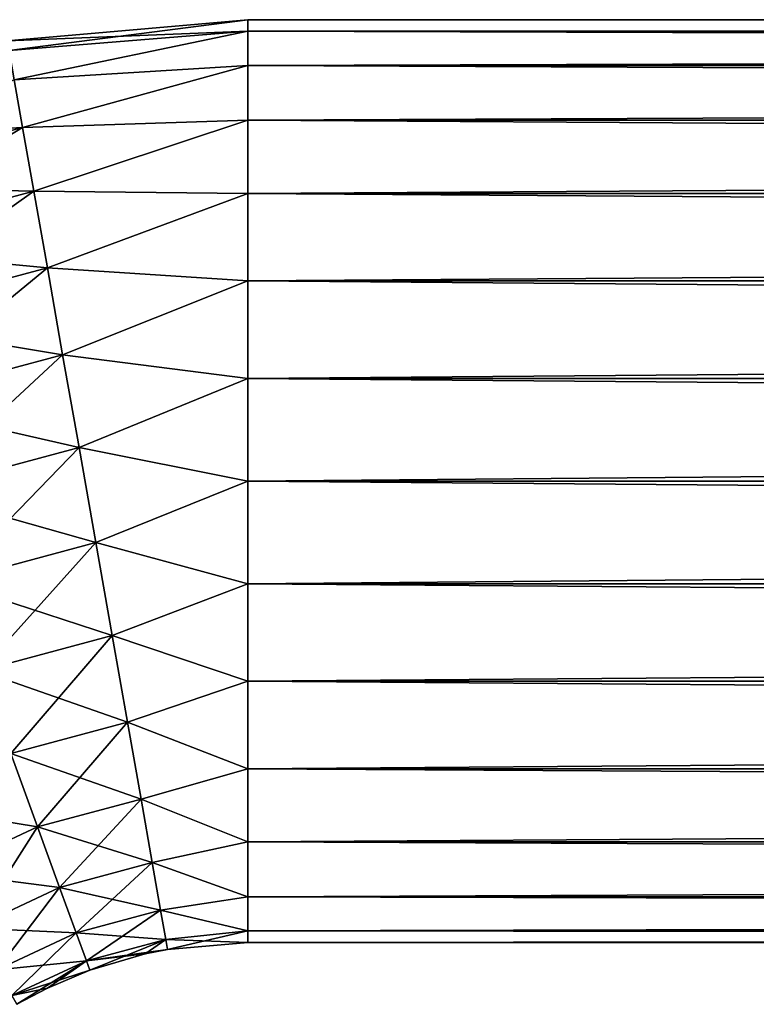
# Model space of a CAD drawing. Header units: inches. Extents: x -4.64 to 4.64, y -1.42 to 0.49.
# Tile 360 of 608: x 2.0209 to 2.115, y -0.6899 to -0.564. Entities that reach past the tile are written whole.
import ezdxf

# ---------------------------------------------------------------- set-up
doc = ezdxf.new("R2010")
doc.units = ezdxf.units.IN
doc.header["$LTSCALE"] = 65.185185
doc.header["$MEASUREMENT"] = 0
for name, color, linetype in [('724', 7, 'CONTINUOUS'), ('725', 7, 'CONTINUOUS'), ('726', 7, 'CONTINUOUS'), ('727', 7, 'CONTINUOUS')]:
    doc.layers.add(name, color=color, linetype=linetype)

msp = doc.modelspace()

# ---------------------------------------------------------------- linework, layer by layer
at = {"layer": '724', "color": 7, "linetype": 'CONTINUOUS', "true_color": 0xa2afbf}
for points in [[(3.62721, -0.564, -8.41521), (3.62721, -0.56548, -8.42834), (2.05, -0.564, -8.41521), (3.62721, -0.564, -8.41521)], [(2.05, -0.564, -8.41521), (3.62721, -0.56548, -8.42834), (2.05, -0.56548, -8.42834), (2.05, -0.564, -8.41521)], [(3.62721, -0.56548, -8.42834), (3.62721, -0.56984, -8.44081), (2.05, -0.56548, -8.42834), (3.62721, -0.56548, -8.42834)], [(2.05, -0.56548, -8.42834), (3.62721, -0.56984, -8.44081), (2.05, -0.56984, -8.44081), (2.05, -0.56548, -8.42834)], [(3.62721, -0.56984, -8.44081), (3.62721, -0.57687, -8.452), (2.05, -0.56984, -8.44081), (3.62721, -0.56984, -8.44081)], [(2.05, -0.56984, -8.44081), (3.62721, -0.57687, -8.452), (2.05, -0.57687, -8.452), (2.05, -0.56984, -8.44081)], [(3.62721, -0.57687, -8.452), (3.62721, -0.58621, -8.46134), (2.05, -0.57687, -8.452), (3.62721, -0.57687, -8.452)], [(2.05, -0.57687, -8.452), (3.62721, -0.58621, -8.46134), (2.05, -0.58621, -8.46134), (2.05, -0.57687, -8.452)], [(3.62721, -0.58621, -8.46134), (3.62721, -0.5974, -8.46837), (2.05, -0.58621, -8.46134), (3.62721, -0.58621, -8.46134)], [(2.05, -0.58621, -8.46134), (3.62721, -0.5974, -8.46837), (2.05, -0.5974, -8.46837), (2.05, -0.58621, -8.46134)], [(3.62721, -0.5974, -8.46837), (3.62721, -0.60987, -8.47273), (2.05, -0.5974, -8.46837), (3.62721, -0.5974, -8.46837)], [(2.05, -0.5974, -8.46837), (3.62721, -0.60987, -8.47273), (2.05, -0.60987, -8.47273), (2.05, -0.5974, -8.46837)], [(3.62721, -0.60987, -8.47273), (3.62721, -0.623, -8.47421), (2.05, -0.60987, -8.47273), (3.62721, -0.60987, -8.47273)], [(2.05, -0.60987, -8.47273), (3.62721, -0.623, -8.47421), (2.05, -0.623, -8.47421), (2.05, -0.60987, -8.47273)], [(3.62721, -0.623, -8.47421), (3.62721, -0.63613, -8.47273), (2.05, -0.623, -8.47421), (3.62721, -0.623, -8.47421)], [(2.05, -0.623, -8.47421), (3.62721, -0.63613, -8.47273), (2.05, -0.63613, -8.47273), (2.05, -0.623, -8.47421)], [(3.62721, -0.63613, -8.47273), (3.62721, -0.6486, -8.46837), (2.05, -0.63613, -8.47273), (3.62721, -0.63613, -8.47273)], [(2.05, -0.63613, -8.47273), (3.62721, -0.6486, -8.46837), (2.05, -0.6486, -8.46837), (2.05, -0.63613, -8.47273)], [(3.62721, -0.6486, -8.46837), (3.62721, -0.65979, -8.46134), (2.05, -0.6486, -8.46837), (3.62721, -0.6486, -8.46837)], [(2.05, -0.6486, -8.46837), (3.62721, -0.65979, -8.46134), (2.05, -0.65979, -8.46134), (2.05, -0.6486, -8.46837)], [(3.62721, -0.65979, -8.46134), (3.62721, -0.66913, -8.452), (2.05, -0.65979, -8.46134), (3.62721, -0.65979, -8.46134)], [(2.05, -0.65979, -8.46134), (3.62721, -0.66913, -8.452), (2.05, -0.66913, -8.452), (2.05, -0.65979, -8.46134)], [(3.62721, -0.66913, -8.452), (3.62721, -0.67616, -8.44081), (2.05, -0.66913, -8.452), (3.62721, -0.66913, -8.452)], [(2.05, -0.66913, -8.452), (3.62721, -0.67616, -8.44081), (2.05, -0.67616, -8.44081), (2.05, -0.66913, -8.452)], [(3.62721, -0.67616, -8.44081), (3.62721, -0.68052, -8.42834), (2.05, -0.67616, -8.44081), (3.62721, -0.67616, -8.44081)], [(2.05, -0.67616, -8.44081), (3.62721, -0.68052, -8.42834), (2.05, -0.68052, -8.42834), (2.05, -0.67616, -8.44081)], [(3.62721, -0.68052, -8.42834), (3.62721, -0.682, -8.41521), (2.05, -0.68052, -8.42834), (3.62721, -0.68052, -8.42834)], [(2.05, -0.68052, -8.42834), (3.62721, -0.682, -8.41521), (2.05, -0.682, -8.41521), (2.05, -0.68052, -8.42834)]]:
    msp.add_3dface(points, dxfattribs=at)
at = {"layer": '725', "color": 7, "linetype": 'CONTINUOUS', "true_color": 0xa2afbf}
for points in [[(3.62721, -0.56548, -8.40208), (3.62721, -0.564, -8.41521), (2.05, -0.56548, -8.40208), (3.62721, -0.56548, -8.40208)], [(3.62721, -0.564, -8.41521), (2.05, -0.564, -8.41521), (2.05, -0.56548, -8.40208), (3.62721, -0.564, -8.41521)], [(3.62721, -0.56984, -8.38961), (3.62721, -0.56548, -8.40208), (2.05, -0.56984, -8.38961), (3.62721, -0.56984, -8.38961)], [(2.05, -0.56984, -8.38961), (3.62721, -0.56548, -8.40208), (2.05, -0.56548, -8.40208), (2.05, -0.56984, -8.38961)], [(3.62721, -0.57687, -8.37842), (3.62721, -0.56984, -8.38961), (2.05, -0.57687, -8.37842), (3.62721, -0.57687, -8.37842)], [(2.05, -0.57687, -8.37842), (3.62721, -0.56984, -8.38961), (2.05, -0.56984, -8.38961), (2.05, -0.57687, -8.37842)], [(3.62721, -0.58621, -8.36908), (3.62721, -0.57687, -8.37842), (2.05, -0.58621, -8.36908), (3.62721, -0.58621, -8.36908)], [(2.05, -0.58621, -8.36908), (3.62721, -0.57687, -8.37842), (2.05, -0.57687, -8.37842), (2.05, -0.58621, -8.36908)], [(3.62721, -0.5974, -8.36205), (3.62721, -0.58621, -8.36908), (2.05, -0.5974, -8.36205), (3.62721, -0.5974, -8.36205)], [(2.05, -0.5974, -8.36205), (3.62721, -0.58621, -8.36908), (2.05, -0.58621, -8.36908), (2.05, -0.5974, -8.36205)], [(3.62721, -0.60987, -8.35769), (3.62721, -0.5974, -8.36205), (2.05, -0.60987, -8.35769), (3.62721, -0.60987, -8.35769)], [(2.05, -0.60987, -8.35769), (3.62721, -0.5974, -8.36205), (2.05, -0.5974, -8.36205), (2.05, -0.60987, -8.35769)], [(3.62721, -0.623, -8.35621), (3.62721, -0.60987, -8.35769), (2.05, -0.623, -8.35621), (3.62721, -0.623, -8.35621)], [(2.05, -0.623, -8.35621), (3.62721, -0.60987, -8.35769), (2.05, -0.60987, -8.35769), (2.05, -0.623, -8.35621)], [(3.62721, -0.63613, -8.35769), (3.62721, -0.623, -8.35621), (2.05, -0.63613, -8.35769), (3.62721, -0.63613, -8.35769)], [(2.05, -0.63613, -8.35769), (3.62721, -0.623, -8.35621), (2.05, -0.623, -8.35621), (2.05, -0.63613, -8.35769)], [(3.62721, -0.6486, -8.36205), (3.62721, -0.63613, -8.35769), (2.05, -0.6486, -8.36205), (3.62721, -0.6486, -8.36205)], [(2.05, -0.6486, -8.36205), (3.62721, -0.63613, -8.35769), (2.05, -0.63613, -8.35769), (2.05, -0.6486, -8.36205)], [(3.62721, -0.65979, -8.36908), (3.62721, -0.6486, -8.36205), (2.05, -0.65979, -8.36908), (3.62721, -0.65979, -8.36908)], [(2.05, -0.65979, -8.36908), (3.62721, -0.6486, -8.36205), (2.05, -0.6486, -8.36205), (2.05, -0.65979, -8.36908)], [(3.62721, -0.66913, -8.37842), (3.62721, -0.65979, -8.36908), (2.05, -0.66913, -8.37842), (3.62721, -0.66913, -8.37842)], [(2.05, -0.66913, -8.37842), (3.62721, -0.65979, -8.36908), (2.05, -0.65979, -8.36908), (2.05, -0.66913, -8.37842)], [(3.62721, -0.67616, -8.38961), (3.62721, -0.66913, -8.37842), (2.05, -0.67616, -8.38961), (3.62721, -0.67616, -8.38961)], [(2.05, -0.67616, -8.38961), (3.62721, -0.66913, -8.37842), (2.05, -0.66913, -8.37842), (2.05, -0.67616, -8.38961)], [(3.62721, -0.68052, -8.40208), (3.62721, -0.67616, -8.38961), (2.05, -0.68052, -8.40208), (3.62721, -0.68052, -8.40208)], [(2.05, -0.68052, -8.40208), (3.62721, -0.67616, -8.38961), (2.05, -0.67616, -8.38961), (2.05, -0.68052, -8.40208)], [(3.62721, -0.682, -8.41521), (3.62721, -0.68052, -8.40208), (2.05, -0.682, -8.41521), (3.62721, -0.682, -8.41521)], [(2.05, -0.682, -8.41521), (3.62721, -0.68052, -8.40208), (2.05, -0.68052, -8.40208), (2.05, -0.682, -8.41521)]]:
    msp.add_3dface(points, dxfattribs=at)
at = {"layer": '726', "color": 7, "linetype": 'CONTINUOUS', "true_color": 0xa2afbf}
for points in [[(2.05, -0.564, -8.41521), (2.05, -0.56548, -8.42834), (2.01926, -0.56669, -8.41521), (2.05, -0.564, -8.41521)], [(2.01926, -0.56669, -8.41521), (2.05, -0.56548, -8.42834), (2.01949, -0.56796, -8.42748), (2.01926, -0.56669, -8.41521)], [(2.01949, -0.56796, -8.42748), (2.05, -0.56548, -8.42834), (2.02015, -0.57171, -8.43921), (2.01949, -0.56796, -8.42748)], [(2.05, -0.56548, -8.42834), (2.05, -0.56984, -8.44081), (2.02015, -0.57171, -8.43921), (2.05, -0.56548, -8.42834)], [(2.02015, -0.57171, -8.43921), (2.05, -0.56984, -8.44081), (2.02122, -0.57779, -8.44989), (2.02015, -0.57171, -8.43921)], [(2.05, -0.56984, -8.44081), (2.05, -0.57687, -8.452), (2.02122, -0.57779, -8.44989), (2.05, -0.56984, -8.44081)], [(2.02015, -0.57171, -8.43921), (2.02122, -0.57779, -8.44989), (1.99118, -0.57948, -8.43921), (2.02015, -0.57171, -8.43921)], [(1.99118, -0.57948, -8.43921), (2.02122, -0.57779, -8.44989), (1.99329, -0.58527, -8.44989), (1.99118, -0.57948, -8.43921)], [(2.02122, -0.57779, -8.44989), (2.02265, -0.58591, -8.45906), (1.99329, -0.58527, -8.44989), (2.02122, -0.57779, -8.44989)], [(2.02122, -0.57779, -8.44989), (2.05, -0.57687, -8.452), (2.02265, -0.58591, -8.45906), (2.02122, -0.57779, -8.44989)], [(2.05, -0.57687, -8.452), (2.05, -0.58621, -8.46134), (2.02265, -0.58591, -8.45906), (2.05, -0.57687, -8.452)], [(1.99329, -0.58527, -8.44989), (2.02265, -0.58591, -8.45906), (1.99611, -0.59303, -8.45906), (1.99329, -0.58527, -8.44989)], [(2.02265, -0.58591, -8.45906), (2.02439, -0.59574, -8.46631), (1.99611, -0.59303, -8.45906), (2.02265, -0.58591, -8.45906)], [(2.02265, -0.58591, -8.45906), (2.05, -0.58621, -8.46134), (2.02439, -0.59574, -8.46631), (2.02265, -0.58591, -8.45906)], [(2.05, -0.58621, -8.46134), (2.05, -0.5974, -8.46837), (2.02439, -0.59574, -8.46631), (2.05, -0.58621, -8.46134)], [(1.99611, -0.59303, -8.45906), (2.02439, -0.59574, -8.46631), (1.99953, -0.6024, -8.46631), (1.99611, -0.59303, -8.45906)], [(2.02439, -0.59574, -8.46631), (2.02634, -0.60684, -8.47132), (1.99953, -0.6024, -8.46631), (2.02439, -0.59574, -8.46631)], [(2.02439, -0.59574, -8.46631), (2.05, -0.5974, -8.46837), (2.02634, -0.60684, -8.47132), (2.02439, -0.59574, -8.46631)], [(2.05, -0.5974, -8.46837), (2.05, -0.60987, -8.47273), (2.02634, -0.60684, -8.47132), (2.05, -0.5974, -8.46837)], [(1.99953, -0.6024, -8.46631), (2.02634, -0.60684, -8.47132), (2.00338, -0.61299, -8.47132), (1.99953, -0.6024, -8.46631)], [(2.02634, -0.60684, -8.47132), (2.02844, -0.61872, -8.47389), (2.00338, -0.61299, -8.47132), (2.02634, -0.60684, -8.47132)], [(2.02634, -0.60684, -8.47132), (2.05, -0.60987, -8.47273), (2.02844, -0.61872, -8.47389), (2.02634, -0.60684, -8.47132)], [(2.05, -0.60987, -8.47273), (2.05, -0.623, -8.47421), (2.02844, -0.61872, -8.47389), (2.05, -0.60987, -8.47273)], [(2.00338, -0.61299, -8.47132), (2.02844, -0.61872, -8.47389), (2.00751, -0.62433, -8.47389), (2.00338, -0.61299, -8.47132)], [(2.02844, -0.61872, -8.47389), (2.03058, -0.63087, -8.47389), (2.00751, -0.62433, -8.47389), (2.02844, -0.61872, -8.47389)], [(2.02844, -0.61872, -8.47389), (2.05, -0.623, -8.47421), (2.03058, -0.63087, -8.47389), (2.02844, -0.61872, -8.47389)], [(2.05, -0.623, -8.47421), (2.05, -0.63613, -8.47273), (2.03058, -0.63087, -8.47389), (2.05, -0.623, -8.47421)], [(2.00751, -0.62433, -8.47389), (2.03058, -0.63087, -8.47389), (2.01173, -0.63592, -8.47389), (2.00751, -0.62433, -8.47389)], [(2.03058, -0.63087, -8.47389), (2.03268, -0.64275, -8.47132), (2.01173, -0.63592, -8.47389), (2.03058, -0.63087, -8.47389)], [(2.03058, -0.63087, -8.47389), (2.05, -0.63613, -8.47273), (2.03268, -0.64275, -8.47132), (2.03058, -0.63087, -8.47389)], [(2.01173, -0.63592, -8.47389), (2.03268, -0.64275, -8.47132), (2.01586, -0.64725, -8.47132), (2.01173, -0.63592, -8.47389)], [(2.05, -0.63613, -8.47273), (2.05, -0.6486, -8.46837), (2.03268, -0.64275, -8.47132), (2.05, -0.63613, -8.47273)], [(2.03268, -0.64275, -8.47132), (2.03463, -0.65384, -8.46631), (2.01586, -0.64725, -8.47132), (2.03268, -0.64275, -8.47132)], [(2.03268, -0.64275, -8.47132), (2.05, -0.6486, -8.46837), (2.03463, -0.65384, -8.46631), (2.03268, -0.64275, -8.47132)], [(2.01586, -0.64725, -8.47132), (2.03463, -0.65384, -8.46631), (2.01972, -0.65784, -8.46631), (2.01586, -0.64725, -8.47132)], [(2.05, -0.6486, -8.46837), (2.05, -0.65979, -8.46134), (2.03463, -0.65384, -8.46631), (2.05, -0.6486, -8.46837)], [(2.03463, -0.65384, -8.46631), (2.03636, -0.66367, -8.45906), (2.01972, -0.65784, -8.46631), (2.03463, -0.65384, -8.46631)], [(2.03463, -0.65384, -8.46631), (2.05, -0.65979, -8.46134), (2.03636, -0.66367, -8.45906), (2.03463, -0.65384, -8.46631)], [(2.01972, -0.65784, -8.46631), (2.02313, -0.66722, -8.45906), (2.00572, -0.66437, -8.46631), (2.01972, -0.65784, -8.46631)], [(2.01972, -0.65784, -8.46631), (2.03636, -0.66367, -8.45906), (2.02313, -0.66722, -8.45906), (2.01972, -0.65784, -8.46631)], [(2.05, -0.65979, -8.46134), (2.05, -0.66913, -8.452), (2.03636, -0.66367, -8.45906), (2.05, -0.65979, -8.46134)], [(2.00572, -0.66437, -8.46631), (2.02313, -0.66722, -8.45906), (2.01072, -0.67301, -8.45906), (2.00572, -0.66437, -8.46631)], [(2.03636, -0.66367, -8.45906), (2.0378, -0.6718, -8.44989), (2.02313, -0.66722, -8.45906), (2.03636, -0.66367, -8.45906)], [(2.03636, -0.66367, -8.45906), (2.05, -0.66913, -8.452), (2.0378, -0.6718, -8.44989), (2.03636, -0.66367, -8.45906)], [(2.02313, -0.66722, -8.45906), (2.02596, -0.67497, -8.44989), (2.01072, -0.67301, -8.45906), (2.02313, -0.66722, -8.45906)], [(2.02313, -0.66722, -8.45906), (2.0378, -0.6718, -8.44989), (2.02596, -0.67497, -8.44989), (2.02313, -0.66722, -8.45906)], [(2.05, -0.66913, -8.452), (2.05, -0.67616, -8.44081), (2.0378, -0.6718, -8.44989), (2.05, -0.66913, -8.452)], [(2.0378, -0.6718, -8.44989), (2.03887, -0.67787, -8.43921), (2.02596, -0.67497, -8.44989), (2.0378, -0.6718, -8.44989)], [(2.0378, -0.6718, -8.44989), (2.05, -0.67616, -8.44081), (2.03887, -0.67787, -8.43921), (2.0378, -0.6718, -8.44989)], [(2.01072, -0.67301, -8.45906), (2.02596, -0.67497, -8.44989), (2.01484, -0.68016, -8.44989), (2.01072, -0.67301, -8.45906)], [(2.02596, -0.67497, -8.44989), (2.02807, -0.68077, -8.43921), (2.01484, -0.68016, -8.44989), (2.02596, -0.67497, -8.44989)], [(2.02596, -0.67497, -8.44989), (2.03887, -0.67787, -8.43921), (2.02807, -0.68077, -8.43921), (2.02596, -0.67497, -8.44989)], [(2.05, -0.67616, -8.44081), (2.05, -0.68052, -8.42834), (2.03887, -0.67787, -8.43921), (2.05, -0.67616, -8.44081)], [(2.03887, -0.67787, -8.43921), (2.03953, -0.68163, -8.42748), (2.02807, -0.68077, -8.43921), (2.03887, -0.67787, -8.43921)], [(2.03887, -0.67787, -8.43921), (2.05, -0.68052, -8.42834), (2.03953, -0.68163, -8.42748), (2.03887, -0.67787, -8.43921)], [(2.01484, -0.68016, -8.44989), (2.02807, -0.68077, -8.43921), (2.01793, -0.6855, -8.43921), (2.01484, -0.68016, -8.44989)], [(2.02807, -0.68077, -8.43921), (2.02937, -0.68435, -8.42748), (2.01793, -0.6855, -8.43921), (2.02807, -0.68077, -8.43921)], [(2.02807, -0.68077, -8.43921), (2.03953, -0.68163, -8.42748), (2.02937, -0.68435, -8.42748), (2.02807, -0.68077, -8.43921)], [(2.05, -0.68052, -8.42834), (2.05, -0.682, -8.41521), (2.03953, -0.68163, -8.42748), (2.05, -0.68052, -8.42834)], [(2.03953, -0.68163, -8.42748), (2.03975, -0.6829, -8.41521), (2.02937, -0.68435, -8.42748), (2.03953, -0.68163, -8.42748)], [(2.03953, -0.68163, -8.42748), (2.05, -0.682, -8.41521), (2.03975, -0.6829, -8.41521), (2.03953, -0.68163, -8.42748)], [(2.02937, -0.68435, -8.42748), (2.03975, -0.6829, -8.41521), (2.03687, -0.68348, -8.41521), (2.02937, -0.68435, -8.42748)], [(2.02981, -0.68556, -8.41521), (2.02937, -0.68435, -8.42748), (2.03687, -0.68348, -8.41521), (2.02981, -0.68556, -8.41521)], [(2.01793, -0.6855, -8.43921), (2.02937, -0.68435, -8.42748), (2.01984, -0.6888, -8.42748), (2.01793, -0.6855, -8.43921)], [(2.02937, -0.68435, -8.42748), (2.02981, -0.68556, -8.41521), (2.01984, -0.6888, -8.42748), (2.02937, -0.68435, -8.42748)], [(2.01984, -0.6888, -8.42748), (2.02981, -0.68556, -8.41521), (2.0244, -0.68784, -8.41521), (2.01984, -0.6888, -8.42748)], [(2.02048, -0.68991, -8.41521), (2.01984, -0.6888, -8.42748), (2.0244, -0.68784, -8.41521), (2.02048, -0.68991, -8.41521)]]:
    msp.add_3dface(points, dxfattribs=at)
at = {"layer": '727', "color": 7, "linetype": 'CONTINUOUS', "true_color": 0xa2afbf}
for points in [[(2.05, -0.564, -8.41521), (2.01926, -0.56669, -8.41521), (2.01949, -0.56796, -8.40294), (2.05, -0.564, -8.41521)], [(2.05, -0.56548, -8.40208), (2.05, -0.564, -8.41521), (2.01949, -0.56796, -8.40294), (2.05, -0.56548, -8.40208)], [(2.02015, -0.57171, -8.39121), (2.05, -0.56548, -8.40208), (2.01949, -0.56796, -8.40294), (2.02015, -0.57171, -8.39121)], [(2.05, -0.56984, -8.38961), (2.05, -0.56548, -8.40208), (2.02015, -0.57171, -8.39121), (2.05, -0.56984, -8.38961)], [(2.02122, -0.57779, -8.38053), (2.05, -0.56984, -8.38961), (2.02015, -0.57171, -8.39121), (2.02122, -0.57779, -8.38053)], [(2.05, -0.57687, -8.37842), (2.05, -0.56984, -8.38961), (2.02122, -0.57779, -8.38053), (2.05, -0.57687, -8.37842)], [(2.02122, -0.57779, -8.38053), (2.02015, -0.57171, -8.39121), (1.99329, -0.58527, -8.38053), (2.02122, -0.57779, -8.38053)], [(1.99611, -0.59303, -8.37136), (2.02122, -0.57779, -8.38053), (1.99329, -0.58527, -8.38053), (1.99611, -0.59303, -8.37136)], [(2.02265, -0.58591, -8.37136), (2.02122, -0.57779, -8.38053), (1.99611, -0.59303, -8.37136), (2.02265, -0.58591, -8.37136)], [(2.02265, -0.58591, -8.37136), (2.05, -0.57687, -8.37842), (2.02122, -0.57779, -8.38053), (2.02265, -0.58591, -8.37136)], [(2.05, -0.58621, -8.36908), (2.05, -0.57687, -8.37842), (2.02265, -0.58591, -8.37136), (2.05, -0.58621, -8.36908)], [(1.99953, -0.6024, -8.36411), (2.02265, -0.58591, -8.37136), (1.99611, -0.59303, -8.37136), (1.99953, -0.6024, -8.36411)], [(2.02439, -0.59574, -8.36411), (2.02265, -0.58591, -8.37136), (1.99953, -0.6024, -8.36411), (2.02439, -0.59574, -8.36411)], [(2.02439, -0.59574, -8.36411), (2.05, -0.58621, -8.36908), (2.02265, -0.58591, -8.37136), (2.02439, -0.59574, -8.36411)], [(2.05, -0.5974, -8.36205), (2.05, -0.58621, -8.36908), (2.02439, -0.59574, -8.36411), (2.05, -0.5974, -8.36205)], [(2.00338, -0.61299, -8.3591), (2.02439, -0.59574, -8.36411), (1.99953, -0.6024, -8.36411), (2.00338, -0.61299, -8.3591)], [(2.02634, -0.60684, -8.3591), (2.02439, -0.59574, -8.36411), (2.00338, -0.61299, -8.3591), (2.02634, -0.60684, -8.3591)], [(2.02634, -0.60684, -8.3591), (2.05, -0.5974, -8.36205), (2.02439, -0.59574, -8.36411), (2.02634, -0.60684, -8.3591)], [(2.05, -0.60987, -8.35769), (2.05, -0.5974, -8.36205), (2.02634, -0.60684, -8.3591), (2.05, -0.60987, -8.35769)], [(2.00751, -0.62433, -8.35653), (2.02634, -0.60684, -8.3591), (2.00338, -0.61299, -8.3591), (2.00751, -0.62433, -8.35653)], [(2.02844, -0.61872, -8.35653), (2.02634, -0.60684, -8.3591), (2.00751, -0.62433, -8.35653), (2.02844, -0.61872, -8.35653)], [(2.02844, -0.61872, -8.35653), (2.05, -0.60987, -8.35769), (2.02634, -0.60684, -8.3591), (2.02844, -0.61872, -8.35653)], [(2.05, -0.623, -8.35621), (2.05, -0.60987, -8.35769), (2.02844, -0.61872, -8.35653), (2.05, -0.623, -8.35621)], [(2.01173, -0.63592, -8.35653), (2.02844, -0.61872, -8.35653), (2.00751, -0.62433, -8.35653), (2.01173, -0.63592, -8.35653)], [(2.03058, -0.63087, -8.35653), (2.02844, -0.61872, -8.35653), (2.01173, -0.63592, -8.35653), (2.03058, -0.63087, -8.35653)], [(2.03058, -0.63087, -8.35653), (2.05, -0.623, -8.35621), (2.02844, -0.61872, -8.35653), (2.03058, -0.63087, -8.35653)], [(2.05, -0.63613, -8.35769), (2.05, -0.623, -8.35621), (2.03058, -0.63087, -8.35653), (2.05, -0.63613, -8.35769)], [(2.01586, -0.64725, -8.3591), (2.03058, -0.63087, -8.35653), (2.01173, -0.63592, -8.35653), (2.01586, -0.64725, -8.3591)], [(2.03268, -0.64275, -8.3591), (2.03058, -0.63087, -8.35653), (2.01586, -0.64725, -8.3591), (2.03268, -0.64275, -8.3591)], [(2.03268, -0.64275, -8.3591), (2.05, -0.63613, -8.35769), (2.03058, -0.63087, -8.35653), (2.03268, -0.64275, -8.3591)], [(2.05, -0.6486, -8.36205), (2.05, -0.63613, -8.35769), (2.03268, -0.64275, -8.3591), (2.05, -0.6486, -8.36205)], [(2.01972, -0.65784, -8.36411), (2.03268, -0.64275, -8.3591), (2.01586, -0.64725, -8.3591), (2.01972, -0.65784, -8.36411)], [(2.03463, -0.65384, -8.36411), (2.03268, -0.64275, -8.3591), (2.01972, -0.65784, -8.36411), (2.03463, -0.65384, -8.36411)], [(2.03463, -0.65384, -8.36411), (2.05, -0.6486, -8.36205), (2.03268, -0.64275, -8.3591), (2.03463, -0.65384, -8.36411)], [(2.05, -0.65979, -8.36908), (2.05, -0.6486, -8.36205), (2.03463, -0.65384, -8.36411), (2.05, -0.65979, -8.36908)], [(2.02313, -0.66722, -8.37136), (2.03463, -0.65384, -8.36411), (2.01972, -0.65784, -8.36411), (2.02313, -0.66722, -8.37136)], [(2.03636, -0.66367, -8.37136), (2.03463, -0.65384, -8.36411), (2.02313, -0.66722, -8.37136), (2.03636, -0.66367, -8.37136)], [(2.03636, -0.66367, -8.37136), (2.05, -0.65979, -8.36908), (2.03463, -0.65384, -8.36411), (2.03636, -0.66367, -8.37136)], [(2.02313, -0.66722, -8.37136), (2.01972, -0.65784, -8.36411), (2.01072, -0.67301, -8.37136), (2.02313, -0.66722, -8.37136)], [(2.05, -0.66913, -8.37842), (2.05, -0.65979, -8.36908), (2.03636, -0.66367, -8.37136), (2.05, -0.66913, -8.37842)], [(2.02596, -0.67497, -8.38053), (2.03636, -0.66367, -8.37136), (2.02313, -0.66722, -8.37136), (2.02596, -0.67497, -8.38053)], [(2.0378, -0.6718, -8.38053), (2.03636, -0.66367, -8.37136), (2.02596, -0.67497, -8.38053), (2.0378, -0.6718, -8.38053)], [(2.0378, -0.6718, -8.38053), (2.05, -0.66913, -8.37842), (2.03636, -0.66367, -8.37136), (2.0378, -0.6718, -8.38053)], [(2.01484, -0.68016, -8.38053), (2.02313, -0.66722, -8.37136), (2.01072, -0.67301, -8.37136), (2.01484, -0.68016, -8.38053)], [(2.02596, -0.67497, -8.38053), (2.02313, -0.66722, -8.37136), (2.01484, -0.68016, -8.38053), (2.02596, -0.67497, -8.38053)], [(2.05, -0.67616, -8.38961), (2.05, -0.66913, -8.37842), (2.0378, -0.6718, -8.38053), (2.05, -0.67616, -8.38961)], [(2.02807, -0.68077, -8.39121), (2.0378, -0.6718, -8.38053), (2.02596, -0.67497, -8.38053), (2.02807, -0.68077, -8.39121)], [(2.03887, -0.67787, -8.39121), (2.0378, -0.6718, -8.38053), (2.02807, -0.68077, -8.39121), (2.03887, -0.67787, -8.39121)], [(2.03887, -0.67787, -8.39121), (2.05, -0.67616, -8.38961), (2.0378, -0.6718, -8.38053), (2.03887, -0.67787, -8.39121)], [(2.01793, -0.6855, -8.39121), (2.02596, -0.67497, -8.38053), (2.01484, -0.68016, -8.38053), (2.01793, -0.6855, -8.39121)], [(2.02807, -0.68077, -8.39121), (2.02596, -0.67497, -8.38053), (2.01793, -0.6855, -8.39121), (2.02807, -0.68077, -8.39121)], [(2.05, -0.68052, -8.40208), (2.05, -0.67616, -8.38961), (2.03887, -0.67787, -8.39121), (2.05, -0.68052, -8.40208)], [(2.02937, -0.68435, -8.40294), (2.03887, -0.67787, -8.39121), (2.02807, -0.68077, -8.39121), (2.02937, -0.68435, -8.40294)], [(2.03953, -0.68163, -8.40294), (2.03887, -0.67787, -8.39121), (2.02937, -0.68435, -8.40294), (2.03953, -0.68163, -8.40294)], [(2.03953, -0.68163, -8.40294), (2.05, -0.68052, -8.40208), (2.03887, -0.67787, -8.39121), (2.03953, -0.68163, -8.40294)], [(2.01984, -0.6888, -8.40294), (2.02807, -0.68077, -8.39121), (2.01793, -0.6855, -8.39121), (2.01984, -0.6888, -8.40294)], [(2.02937, -0.68435, -8.40294), (2.02807, -0.68077, -8.39121), (2.01984, -0.6888, -8.40294), (2.02937, -0.68435, -8.40294)], [(2.03975, -0.6829, -8.41521), (2.05, -0.68052, -8.40208), (2.03953, -0.68163, -8.40294), (2.03975, -0.6829, -8.41521)], [(2.05, -0.682, -8.41521), (2.05, -0.68052, -8.40208), (2.03975, -0.6829, -8.41521), (2.05, -0.682, -8.41521)], [(2.02981, -0.68556, -8.41521), (2.03953, -0.68163, -8.40294), (2.02937, -0.68435, -8.40294), (2.02981, -0.68556, -8.41521)], [(2.02981, -0.68556, -8.41521), (2.03687, -0.68348, -8.41521), (2.03953, -0.68163, -8.40294), (2.02981, -0.68556, -8.41521)], [(2.03687, -0.68348, -8.41521), (2.03975, -0.6829, -8.41521), (2.03953, -0.68163, -8.40294), (2.03687, -0.68348, -8.41521)], [(2.02048, -0.68991, -8.41521), (2.02937, -0.68435, -8.40294), (2.01984, -0.6888, -8.40294), (2.02048, -0.68991, -8.41521)], [(2.02048, -0.68991, -8.41521), (2.0244, -0.68784, -8.41521), (2.02937, -0.68435, -8.40294), (2.02048, -0.68991, -8.41521)], [(2.0244, -0.68784, -8.41521), (2.02981, -0.68556, -8.41521), (2.02937, -0.68435, -8.40294), (2.0244, -0.68784, -8.41521)]]:
    msp.add_3dface(points, dxfattribs=at)

doc.saveas('drawing.dxf')
